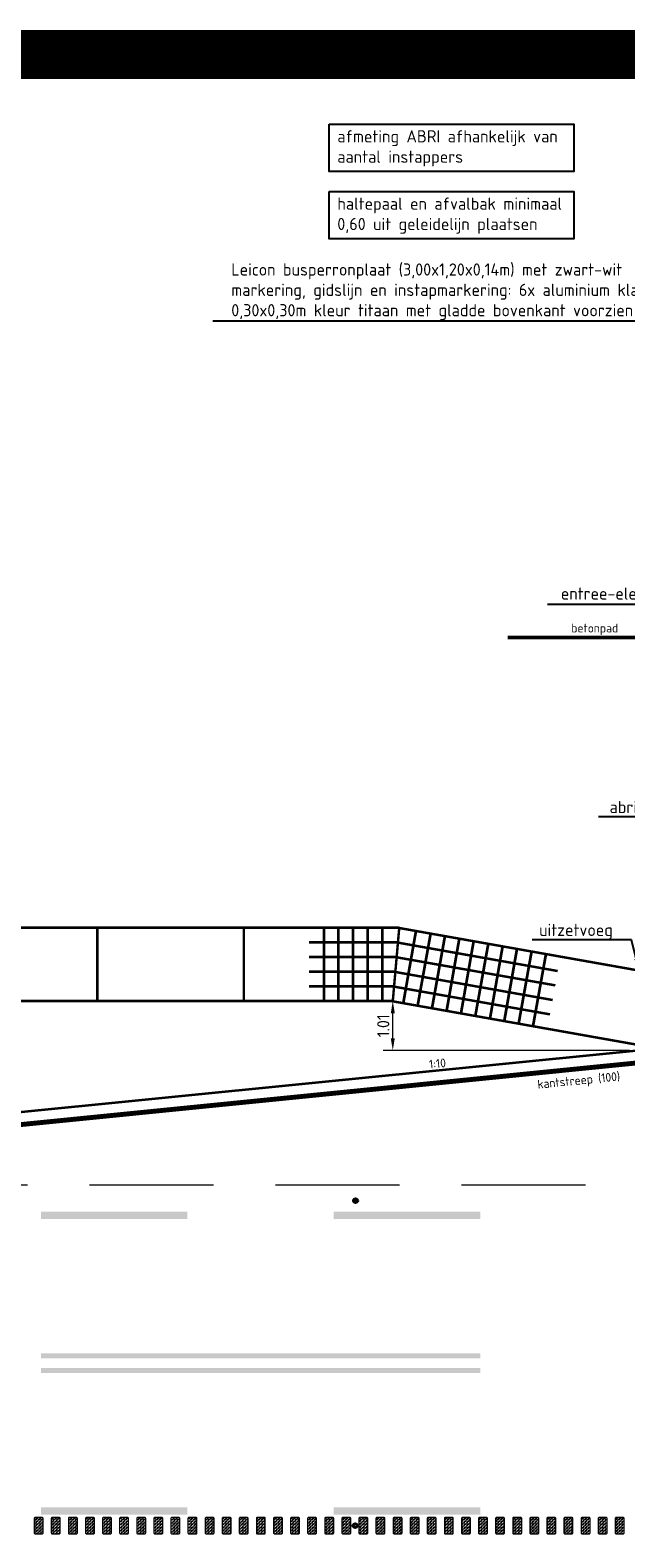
# Model space of a CAD drawing. Header units: metres. Extents: x -699 to 2316, y -1199 to 781.
# Tile 555 of 593: x 1146 to 1158, y -203 to -172. Entities that reach past the tile are written whole.
import ezdxf
from ezdxf import colors
from ezdxf.entities.mleader import LeaderData, LeaderLine
from ezdxf.enums import TextEntityAlignment as Align
from ezdxf.math import Vec2, Vec3

# ---------------------------------------------------------------- set-up
doc = ezdxf.new("R2010")
doc.units = ezdxf.units.M
doc.header["$PDMODE"] = 1
for name, pattern in [('HIDDENX2', [19.05, 12.7, -6.35]), ('VW-3-3_STREEP', [6, 3, -3]), ('VW-9-3_STREEP', [12, 9, -3])]:
    doc.linetypes.add(name, pattern=pattern)
for name, color, linetype, lineweight in [('N-WA-IE-MEUBILAIR_WEGMEUBILAIR-S', 7, 'Continuous', 25), ('N-WA-VW-MARKERING_DYNAMISCH-G', 7, 'Continuous', 35), ('N-WE-VH-KANTVERHARDING-G', 210, 'Continuous', 35), ('N-WE-VH-KANTVERHARDING-GD', 210, 'Continuous', 50), ('N-WE-VH-VERHARDING_BETON-G', 252, 'Continuous', 35), ('N-WE-VW-MARKERING_LANGS_STREEP_33-G', 7, 'VW-3-3_STREEP', 13), ('N-WE-VW-MARKERING_LANGS_STREEP_93-G', 7, 'VW-9-3_STREEP', 13), ('N-WE-VW-MARKERING_LANGS_STREEP_DOORGETROKKEN-G', 7, 'Continuous', 13), ('X-XX-AL-M', 7, 'Continuous', 18), ('X-XX-AL-T18', 10, 'Continuous', 18), ('X-XX-AL-T25', 7, 'Continuous', 25)]:
    doc.layers.add(name, color=color, linetype=linetype, lineweight=lineweight)
doc.layers.add('X-XX-AL-TEKENBLAD_VIEWPORT-G', color=7, linetype='Continuous', lineweight=18, plot=False)
doc.styles.add('NLCS-ISO', font='NLCS-ISO.ttf')
doc.styles.add('NLCS-ISO-M100-T25', font='NLCS-ISO.ttf', dxfattribs={"height": 0.25})
doc.dimstyles.new('NLCS-M100-T25-PIJL_A_L2_H1', dxfattribs={"dimscale": 0.1, "dimtxt": 2.5, "dimasz": 2.5, "dimexe": 2, "dimexo": 2, "dimgap": 0.7, "dimtad": 1, "dimzin": 0, "dimdsep": 46, "dimtxsty": 'NLCS-ISO-M100-T25', "dimcen": 0, "dimdle": 2, "dimclrd": 256, "dimclre": 256, "dimclrt": 256, "dimadec": 1, "dimazin": 0, "dimtfac": 1, "dimtdec": 3, "dimtofl": 0, "dimtmove": 0, "dimatfit": 3, "dimfxl": 2, "dimtfillclr": 256, "dimtolj": 1, "dimtzin": 0, "dimlwd": -1, "dimlwe": -1, "dimarcsym": 0})
pattern_1 = [(180, (362.03036, 86.408436), (-0.03175, -0.03175), [0.03175, -0.03175]), (270, (361.99861, 86.408436), (0.03175, -0.03175), [0.03175, -0.03175])]

# ---------------------------------------------------------------- blocks, each defined once
blk = doc.blocks.new('SIE-WEG_GLASBOLREFLECTOR-SO')
for p, q in [((-0.38, 0), (-0.2, 0)), ((-0.14, 0.14), (-0.26, 0.26)), ((0, 0.2), (0, 0.37)), ((0.14, 0.14), (0.27, 0.26)), ((0.2, 0), (0.37, 0)), ((-0.26, -0.27), (-0.14, -0.14)), ((0, -0.38), (0, -0.2)), ((0.27, -0.27), (0.14, -0.14))]:
    blk.add_line(p, q)
for radius in [0.375, 0.2]:
    blk.add_circle((0, 0), radius)
blk = doc.blocks.new('glasbol')
at = {"layer": 'N-WA-IE-MEUBILAIR_WEGMEUBILAIR-S'}
blk.add_blockref('SIE-WEG_GLASBOLREFLECTOR-SO', (0, 0), dxfattribs=at)
blk = doc.blocks.new('*D2368')
at = {"layer": 'Defpoints', "color": 0, "transparency": 16777216}
for p in [(1153.049, -192.344), (1153.049, -192.344), (1158.099, -193.353)]:
    blk.add_point(p, dxfattribs=at)
at = {"layer": 'X-XX-AL-M', "transparency": 16777216}
for p, q in [((1153.049, -193.103), (1153.049, -192.594)), ((1157.899, -193.353), (1152.849, -193.353))]:
    blk.add_line(p, q, dxfattribs=at)
for points in [[(1153.008, -192.594), (1153.091, -192.594), (1153.049, -192.344)], [(1153.008, -193.103), (1153.091, -193.103), (1153.049, -193.353)]]:
    blk.add_solid(points, dxfattribs=at)
at = {"layer": 'X-XX-AL-M', "transparency": 16777216, "insert": (1152.854, -192.849), "char_height": 0.25, "attachment_point": 5, "rotation": 90, "style": 'NLCS-ISO-M100-T25'}
blk.add_mtext('\\A1;1.01', dxfattribs=at)

msp = doc.modelspace()

# ---------------------------------------------------------------- hatches: boundary and pattern name
at = {"layer": 'N-WA-VW-MARKERING_DYNAMISCH-G', "lineweight": 9}
h = msp.add_hatch(dxfattribs=at)
h.set_pattern_fill('ZIGZAG', color=8, scale=0.01, angle=180, style=0)
h.set_pattern_definition(pattern_1)
edge = h.paths.add_edge_path()
edge.add_line((1145.7321, -202.903), (1145.8621, -202.903))
edge.add_arc((1145.8621, -202.923), 0.02, 0, 90, ccw=False)
edge.add_line((1145.8821, -202.923), (1145.8821, -203.233))
edge.add_arc((1145.8621, -203.233), 0.02, 270, 360, ccw=False)
edge.add_line((1145.8621, -203.253), (1145.7321, -203.253))
edge.add_arc((1145.7321, -203.233), 0.02, 180, 270, ccw=False)
edge.add_line((1145.7121, -203.233), (1145.7121, -202.923))
edge.add_arc((1145.7321, -202.923), 0.02, 90, 180, ccw=False)
h = msp.add_hatch(dxfattribs=at)
h.set_pattern_fill('ZIGZAG', color=8, scale=0.01, angle=180, style=0)
h.set_pattern_definition(pattern_1)
edge = h.paths.add_edge_path()
edge.add_line((1146.0821, -202.903), (1146.2121, -202.903))
edge.add_arc((1146.2121, -202.923), 0.02, 0, 90, ccw=False)
edge.add_line((1146.2321, -202.923), (1146.2321, -203.233))
edge.add_arc((1146.2121, -203.233), 0.02, 270, 360, ccw=False)
edge.add_line((1146.2121, -203.253), (1146.0821, -203.253))
edge.add_arc((1146.0821, -203.233), 0.02, 180, 270, ccw=False)
edge.add_line((1146.0621, -203.233), (1146.0621, -202.923))
edge.add_arc((1146.0821, -202.923), 0.02, 90, 180, ccw=False)
h = msp.add_hatch(dxfattribs=at)
h.set_pattern_fill('ZIGZAG', color=8, scale=0.01, angle=180, style=0)
h.set_pattern_definition(pattern_1)
edge = h.paths.add_edge_path()
edge.add_line((1146.4321, -202.903), (1146.5621, -202.903))
edge.add_arc((1146.5621, -202.923), 0.02, 0, 90, ccw=False)
edge.add_line((1146.5821, -202.923), (1146.5821, -203.233))
edge.add_arc((1146.5621, -203.233), 0.02, 270, 360, ccw=False)
edge.add_line((1146.5621, -203.253), (1146.4321, -203.253))
edge.add_arc((1146.4321, -203.233), 0.02, 180, 270, ccw=False)
edge.add_line((1146.4121, -203.233), (1146.4121, -202.923))
edge.add_arc((1146.4321, -202.923), 0.02, 90, 180, ccw=False)
h = msp.add_hatch(dxfattribs=at)
h.set_pattern_fill('ZIGZAG', color=8, scale=0.01, angle=180, style=0)
h.set_pattern_definition(pattern_1)
edge = h.paths.add_edge_path()
edge.add_line((1146.7821, -202.903), (1146.9121, -202.903))
edge.add_arc((1146.9121, -202.923), 0.02, 0, 90, ccw=False)
edge.add_line((1146.9321, -202.923), (1146.9321, -203.233))
edge.add_arc((1146.9121, -203.233), 0.02, 270, 360, ccw=False)
edge.add_line((1146.9121, -203.253), (1146.7821, -203.253))
edge.add_arc((1146.7821, -203.233), 0.02, 180, 270, ccw=False)
edge.add_line((1146.7621, -203.233), (1146.7621, -202.923))
edge.add_arc((1146.7821, -202.923), 0.02, 90, 180, ccw=False)
h = msp.add_hatch(dxfattribs=at)
h.set_pattern_fill('ZIGZAG', color=8, scale=0.01, angle=180, style=0)
h.set_pattern_definition(pattern_1)
edge = h.paths.add_edge_path()
edge.add_line((1147.1321, -202.903), (1147.2621, -202.903))
edge.add_arc((1147.2621, -202.923), 0.02, 0, 90, ccw=False)
edge.add_line((1147.2821, -202.923), (1147.2821, -203.233))
edge.add_arc((1147.2621, -203.233), 0.02, 270, 360, ccw=False)
edge.add_line((1147.2621, -203.253), (1147.1321, -203.253))
edge.add_arc((1147.1321, -203.233), 0.02, 180, 270, ccw=False)
edge.add_line((1147.1121, -203.233), (1147.1121, -202.923))
edge.add_arc((1147.1321, -202.923), 0.02, 90, 180, ccw=False)
h = msp.add_hatch(dxfattribs=at)
h.set_pattern_fill('ZIGZAG', color=8, scale=0.01, angle=180, style=0)
h.set_pattern_definition(pattern_1)
edge = h.paths.add_edge_path()
edge.add_line((1147.4821, -202.903), (1147.6121, -202.903))
edge.add_arc((1147.6121, -202.923), 0.02, 0, 90, ccw=False)
edge.add_line((1147.6321, -202.923), (1147.6321, -203.233))
edge.add_arc((1147.6121, -203.233), 0.02, 270, 360, ccw=False)
edge.add_line((1147.6121, -203.253), (1147.4821, -203.253))
edge.add_arc((1147.4821, -203.233), 0.02, 180, 270, ccw=False)
edge.add_line((1147.4621, -203.233), (1147.4621, -202.923))
edge.add_arc((1147.4821, -202.923), 0.02, 90, 180, ccw=False)
h = msp.add_hatch(dxfattribs=at)
h.set_pattern_fill('ZIGZAG', color=8, scale=0.01, angle=180, style=0)
h.set_pattern_definition(pattern_1)
edge = h.paths.add_edge_path()
edge.add_line((1147.8321, -202.903), (1147.9621, -202.903))
edge.add_arc((1147.9621, -202.923), 0.02, 0, 90, ccw=False)
edge.add_line((1147.9821, -202.923), (1147.9821, -203.233))
edge.add_arc((1147.9621, -203.233), 0.02, 270, 360, ccw=False)
edge.add_line((1147.9621, -203.253), (1147.8321, -203.253))
edge.add_arc((1147.8321, -203.233), 0.02, 180, 270, ccw=False)
edge.add_line((1147.8121, -203.233), (1147.8121, -202.923))
edge.add_arc((1147.8321, -202.923), 0.02, 90, 180, ccw=False)
h = msp.add_hatch(dxfattribs=at)
h.set_pattern_fill('ZIGZAG', color=8, scale=0.01, angle=180, style=0)
h.set_pattern_definition(pattern_1)
edge = h.paths.add_edge_path()
edge.add_line((1148.1821, -202.903), (1148.3121, -202.903))
edge.add_arc((1148.3121, -202.923), 0.02, 0, 90, ccw=False)
edge.add_line((1148.3321, -202.923), (1148.3321, -203.233))
edge.add_arc((1148.3121, -203.233), 0.02, 270, 360, ccw=False)
edge.add_line((1148.3121, -203.253), (1148.1821, -203.253))
edge.add_arc((1148.1821, -203.233), 0.02, 180, 270, ccw=False)
edge.add_line((1148.1621, -203.233), (1148.1621, -202.923))
edge.add_arc((1148.1821, -202.923), 0.02, 90, 180, ccw=False)
h = msp.add_hatch(dxfattribs=at)
h.set_pattern_fill('ZIGZAG', color=8, scale=0.01, angle=180, style=0)
h.set_pattern_definition(pattern_1)
edge = h.paths.add_edge_path()
edge.add_line((1148.5321, -202.903), (1148.6621, -202.903))
edge.add_arc((1148.6621, -202.923), 0.02, 0, 90, ccw=False)
edge.add_line((1148.6821, -202.923), (1148.6821, -203.233))
edge.add_arc((1148.6621, -203.233), 0.02, 270, 360, ccw=False)
edge.add_line((1148.6621, -203.253), (1148.5321, -203.253))
edge.add_arc((1148.5321, -203.233), 0.02, 180, 270, ccw=False)
edge.add_line((1148.5121, -203.233), (1148.5121, -202.923))
edge.add_arc((1148.5321, -202.923), 0.02, 90, 180, ccw=False)
h = msp.add_hatch(dxfattribs=at)
h.set_pattern_fill('ZIGZAG', color=8, scale=0.01, angle=180, style=0)
h.set_pattern_definition(pattern_1)
edge = h.paths.add_edge_path()
edge.add_line((1148.8821, -202.903), (1149.0121, -202.903))
edge.add_arc((1149.0121, -202.923), 0.02, 0, 90, ccw=False)
edge.add_line((1149.0321, -202.923), (1149.0321, -203.233))
edge.add_arc((1149.0121, -203.233), 0.02, 270, 360, ccw=False)
edge.add_line((1149.0121, -203.253), (1148.8821, -203.253))
edge.add_arc((1148.8821, -203.233), 0.02, 180, 270, ccw=False)
edge.add_line((1148.8621, -203.233), (1148.8621, -202.923))
edge.add_arc((1148.8821, -202.923), 0.02, 90, 180, ccw=False)
h = msp.add_hatch(dxfattribs=at)
h.set_pattern_fill('ZIGZAG', color=8, scale=0.01, angle=180, style=0)
h.set_pattern_definition(pattern_1)
edge = h.paths.add_edge_path()
edge.add_line((1149.2321, -202.903), (1149.3621, -202.903))
edge.add_arc((1149.3621, -202.923), 0.02, 0, 90, ccw=False)
edge.add_line((1149.3821, -202.923), (1149.3821, -203.233))
edge.add_arc((1149.3621, -203.233), 0.02, 270, 360, ccw=False)
edge.add_line((1149.3621, -203.253), (1149.2321, -203.253))
edge.add_arc((1149.2321, -203.233), 0.02, 180, 270, ccw=False)
edge.add_line((1149.2121, -203.233), (1149.2121, -202.923))
edge.add_arc((1149.2321, -202.923), 0.02, 90, 180, ccw=False)
h = msp.add_hatch(dxfattribs=at)
h.set_pattern_fill('ZIGZAG', color=8, scale=0.01, angle=180, style=0)
h.set_pattern_definition(pattern_1)
edge = h.paths.add_edge_path()
edge.add_line((1149.5821, -202.903), (1149.7121, -202.903))
edge.add_arc((1149.7121, -202.923), 0.02, 0, 90, ccw=False)
edge.add_line((1149.7321, -202.923), (1149.7321, -203.233))
edge.add_arc((1149.7121, -203.233), 0.02, 270, 360, ccw=False)
edge.add_line((1149.7121, -203.253), (1149.5821, -203.253))
edge.add_arc((1149.5821, -203.233), 0.02, 180, 270, ccw=False)
edge.add_line((1149.5621, -203.233), (1149.5621, -202.923))
edge.add_arc((1149.5821, -202.923), 0.02, 90, 180, ccw=False)
h = msp.add_hatch(dxfattribs=at)
h.set_pattern_fill('ZIGZAG', color=8, scale=0.01, angle=180, style=0)
h.set_pattern_definition(pattern_1)
edge = h.paths.add_edge_path()
edge.add_line((1149.9321, -202.903), (1150.0621, -202.903))
edge.add_arc((1150.0621, -202.923), 0.02, 0, 90, ccw=False)
edge.add_line((1150.0821, -202.923), (1150.0821, -203.233))
edge.add_arc((1150.0621, -203.233), 0.02, 270, 360, ccw=False)
edge.add_line((1150.0621, -203.253), (1149.9321, -203.253))
edge.add_arc((1149.9321, -203.233), 0.02, 180, 270, ccw=False)
edge.add_line((1149.9121, -203.233), (1149.9121, -202.923))
edge.add_arc((1149.9321, -202.923), 0.02, 90, 180, ccw=False)
h = msp.add_hatch(dxfattribs=at)
h.set_pattern_fill('ZIGZAG', color=8, scale=0.01, angle=180, style=0)
h.set_pattern_definition(pattern_1)
edge = h.paths.add_edge_path()
edge.add_line((1150.2821, -202.903), (1150.4121, -202.903))
edge.add_arc((1150.4121, -202.923), 0.02, 0, 90, ccw=False)
edge.add_line((1150.4321, -202.923), (1150.4321, -203.233))
edge.add_arc((1150.4121, -203.233), 0.02, 270, 360, ccw=False)
edge.add_line((1150.4121, -203.253), (1150.2821, -203.253))
edge.add_arc((1150.2821, -203.233), 0.02, 180, 270, ccw=False)
edge.add_line((1150.2621, -203.233), (1150.2621, -202.923))
edge.add_arc((1150.2821, -202.923), 0.02, 90, 180, ccw=False)
h = msp.add_hatch(dxfattribs=at)
h.set_pattern_fill('ZIGZAG', color=8, scale=0.01, angle=180, style=0)
h.set_pattern_definition(pattern_1)
edge = h.paths.add_edge_path()
edge.add_line((1150.6321, -202.903), (1150.7621, -202.903))
edge.add_arc((1150.7621, -202.923), 0.02, 0, 90, ccw=False)
edge.add_line((1150.7821, -202.923), (1150.7821, -203.233))
edge.add_arc((1150.7621, -203.233), 0.02, 270, 360, ccw=False)
edge.add_line((1150.7621, -203.253), (1150.6321, -203.253))
edge.add_arc((1150.6321, -203.233), 0.02, 180, 270, ccw=False)
edge.add_line((1150.6121, -203.233), (1150.6121, -202.923))
edge.add_arc((1150.6321, -202.923), 0.02, 90, 180, ccw=False)
h = msp.add_hatch(dxfattribs=at)
h.set_pattern_fill('ZIGZAG', color=8, scale=0.01, angle=180, style=0)
h.set_pattern_definition(pattern_1)
edge = h.paths.add_edge_path()
edge.add_line((1150.9821, -202.903), (1151.1121, -202.903))
edge.add_arc((1151.1121, -202.923), 0.02, 0, 90, ccw=False)
edge.add_line((1151.1321, -202.923), (1151.1321, -203.233))
edge.add_arc((1151.1121, -203.233), 0.02, 270, 360, ccw=False)
edge.add_line((1151.1121, -203.253), (1150.9821, -203.253))
edge.add_arc((1150.9821, -203.233), 0.02, 180, 270, ccw=False)
edge.add_line((1150.9621, -203.233), (1150.9621, -202.923))
edge.add_arc((1150.9821, -202.923), 0.02, 90, 180, ccw=False)
h = msp.add_hatch(dxfattribs=at)
h.set_pattern_fill('ZIGZAG', color=8, scale=0.01, angle=180, style=0)
h.set_pattern_definition(pattern_1)
edge = h.paths.add_edge_path()
edge.add_line((1151.3321, -202.903), (1151.4621, -202.903))
edge.add_arc((1151.4621, -202.923), 0.02, 0, 90, ccw=False)
edge.add_line((1151.4821, -202.923), (1151.4821, -203.233))
edge.add_arc((1151.4621, -203.233), 0.02, 270, 360, ccw=False)
edge.add_line((1151.4621, -203.253), (1151.3321, -203.253))
edge.add_arc((1151.3321, -203.233), 0.02, 180, 270, ccw=False)
edge.add_line((1151.3121, -203.233), (1151.3121, -202.923))
edge.add_arc((1151.3321, -202.923), 0.02, 90, 180, ccw=False)
h = msp.add_hatch(dxfattribs=at)
h.set_pattern_fill('ZIGZAG', color=8, scale=0.01, angle=180, style=0)
h.set_pattern_definition(pattern_1)
edge = h.paths.add_edge_path()
edge.add_line((1151.6821, -202.903), (1151.8121, -202.903))
edge.add_arc((1151.8121, -202.923), 0.02, 0, 90, ccw=False)
edge.add_line((1151.8321, -202.923), (1151.8321, -203.233))
edge.add_arc((1151.8121, -203.233), 0.02, 270, 360, ccw=False)
edge.add_line((1151.8121, -203.253), (1151.6821, -203.253))
edge.add_arc((1151.6821, -203.233), 0.02, 180, 270, ccw=False)
edge.add_line((1151.6621, -203.233), (1151.6621, -202.923))
edge.add_arc((1151.6821, -202.923), 0.02, 90, 180, ccw=False)
h = msp.add_hatch(dxfattribs=at)
h.set_pattern_fill('ZIGZAG', color=8, scale=0.01, angle=180, style=0)
h.set_pattern_definition(pattern_1)
edge = h.paths.add_edge_path()
edge.add_line((1152.0321, -202.903), (1152.1621, -202.903))
edge.add_arc((1152.1621, -202.923), 0.02, 0, 90, ccw=False)
edge.add_line((1152.1821, -202.923), (1152.1821, -203.233))
edge.add_arc((1152.1621, -203.233), 0.02, 270, 360, ccw=False)
edge.add_line((1152.1621, -203.253), (1152.0321, -203.253))
edge.add_arc((1152.0321, -203.233), 0.02, 180, 270, ccw=False)
edge.add_line((1152.0121, -203.233), (1152.0121, -202.923))
edge.add_arc((1152.0321, -202.923), 0.02, 90, 180, ccw=False)
h = msp.add_hatch(dxfattribs=at)
h.set_pattern_fill('ZIGZAG', color=8, scale=0.01, angle=180, style=0)
h.set_pattern_definition(pattern_1)
edge = h.paths.add_edge_path()
edge.add_line((1152.3821, -202.903), (1152.5121, -202.903))
edge.add_arc((1152.5121, -202.923), 0.02, 0, 90, ccw=False)
edge.add_line((1152.5321, -202.923), (1152.5321, -203.233))
edge.add_arc((1152.5121, -203.233), 0.02, 270, 360, ccw=False)
edge.add_line((1152.5121, -203.253), (1152.3821, -203.253))
edge.add_arc((1152.3821, -203.233), 0.02, 180, 270, ccw=False)
edge.add_line((1152.3621, -203.233), (1152.3621, -202.923))
edge.add_arc((1152.3821, -202.923), 0.02, 90, 180, ccw=False)
h = msp.add_hatch(dxfattribs=at)
h.set_pattern_fill('ZIGZAG', color=8, scale=0.01, angle=180, style=0)
h.set_pattern_definition(pattern_1)
edge = h.paths.add_edge_path()
edge.add_line((1152.7321, -202.903), (1152.8621, -202.903))
edge.add_arc((1152.8621, -202.923), 0.02, 0, 90, ccw=False)
edge.add_line((1152.8821, -202.923), (1152.8821, -203.233))
edge.add_arc((1152.8621, -203.233), 0.02, 270, 360, ccw=False)
edge.add_line((1152.8621, -203.253), (1152.7321, -203.253))
edge.add_arc((1152.7321, -203.233), 0.02, 180, 270, ccw=False)
edge.add_line((1152.7121, -203.233), (1152.7121, -202.923))
edge.add_arc((1152.7321, -202.923), 0.02, 90, 180, ccw=False)
h = msp.add_hatch(dxfattribs=at)
h.set_pattern_fill('ZIGZAG', color=8, scale=0.01, angle=180, style=0)
h.set_pattern_definition(pattern_1)
edge = h.paths.add_edge_path()
edge.add_line((1153.0821, -202.903), (1153.2121, -202.903))
edge.add_arc((1153.2121, -202.923), 0.02, 0, 90, ccw=False)
edge.add_line((1153.2321, -202.923), (1153.2321, -203.233))
edge.add_arc((1153.2121, -203.233), 0.02, 270, 360, ccw=False)
edge.add_line((1153.2121, -203.253), (1153.0821, -203.253))
edge.add_arc((1153.0821, -203.233), 0.02, 180, 270, ccw=False)
edge.add_line((1153.0621, -203.233), (1153.0621, -202.923))
edge.add_arc((1153.0821, -202.923), 0.02, 90, 180, ccw=False)
h = msp.add_hatch(dxfattribs=at)
h.set_pattern_fill('ZIGZAG', color=8, scale=0.01, angle=180, style=0)
h.set_pattern_definition(pattern_1)
edge = h.paths.add_edge_path()
edge.add_line((1153.4321, -202.903), (1153.5621, -202.903))
edge.add_arc((1153.5621, -202.923), 0.02, 0, 90, ccw=False)
edge.add_line((1153.5821, -202.923), (1153.5821, -203.233))
edge.add_arc((1153.5621, -203.233), 0.02, 270, 360, ccw=False)
edge.add_line((1153.5621, -203.253), (1153.4321, -203.253))
edge.add_arc((1153.4321, -203.233), 0.02, 180, 270, ccw=False)
edge.add_line((1153.4121, -203.233), (1153.4121, -202.923))
edge.add_arc((1153.4321, -202.923), 0.02, 90, 180, ccw=False)
h = msp.add_hatch(dxfattribs=at)
h.set_pattern_fill('ZIGZAG', color=8, scale=0.01, angle=180, style=0)
h.set_pattern_definition(pattern_1)
edge = h.paths.add_edge_path()
edge.add_line((1153.7821, -202.903), (1153.9121, -202.903))
edge.add_arc((1153.9121, -202.923), 0.02, 0, 90, ccw=False)
edge.add_line((1153.9321, -202.923), (1153.9321, -203.233))
edge.add_arc((1153.9121, -203.233), 0.02, 270, 360, ccw=False)
edge.add_line((1153.9121, -203.253), (1153.7821, -203.253))
edge.add_arc((1153.7821, -203.233), 0.02, 180, 270, ccw=False)
edge.add_line((1153.7621, -203.233), (1153.7621, -202.923))
edge.add_arc((1153.7821, -202.923), 0.02, 90, 180, ccw=False)
h = msp.add_hatch(dxfattribs=at)
h.set_pattern_fill('ZIGZAG', color=8, scale=0.01, angle=180, style=0)
h.set_pattern_definition(pattern_1)
edge = h.paths.add_edge_path()
edge.add_line((1154.1321, -202.903), (1154.2621, -202.903))
edge.add_arc((1154.2621, -202.923), 0.02, 0, 90, ccw=False)
edge.add_line((1154.2821, -202.923), (1154.2821, -203.233))
edge.add_arc((1154.2621, -203.233), 0.02, 270, 360, ccw=False)
edge.add_line((1154.2621, -203.253), (1154.1321, -203.253))
edge.add_arc((1154.1321, -203.233), 0.02, 180, 270, ccw=False)
edge.add_line((1154.1121, -203.233), (1154.1121, -202.923))
edge.add_arc((1154.1321, -202.923), 0.02, 90, 180, ccw=False)
h = msp.add_hatch(dxfattribs=at)
h.set_pattern_fill('ZIGZAG', color=8, scale=0.01, angle=180, style=0)
h.set_pattern_definition(pattern_1)
edge = h.paths.add_edge_path()
edge.add_line((1154.4821, -202.903), (1154.6121, -202.903))
edge.add_arc((1154.6121, -202.923), 0.02, 0, 90, ccw=False)
edge.add_line((1154.6321, -202.923), (1154.6321, -203.233))
edge.add_arc((1154.6121, -203.233), 0.02, 270, 360, ccw=False)
edge.add_line((1154.6121, -203.253), (1154.4821, -203.253))
edge.add_arc((1154.4821, -203.233), 0.02, 180, 270, ccw=False)
edge.add_line((1154.4621, -203.233), (1154.4621, -202.923))
edge.add_arc((1154.4821, -202.923), 0.02, 90, 180, ccw=False)
h = msp.add_hatch(dxfattribs=at)
h.set_pattern_fill('ZIGZAG', color=8, scale=0.01, angle=180, style=0)
h.set_pattern_definition(pattern_1)
edge = h.paths.add_edge_path()
edge.add_line((1154.8321, -202.903), (1154.9621, -202.903))
edge.add_arc((1154.9621, -202.923), 0.02, 0, 90, ccw=False)
edge.add_line((1154.9821, -202.923), (1154.9821, -203.233))
edge.add_arc((1154.9621, -203.233), 0.02, 270, 360, ccw=False)
edge.add_line((1154.9621, -203.253), (1154.8321, -203.253))
edge.add_arc((1154.8321, -203.233), 0.02, 180, 270, ccw=False)
edge.add_line((1154.8121, -203.233), (1154.8121, -202.923))
edge.add_arc((1154.8321, -202.923), 0.02, 90, 180, ccw=False)
h = msp.add_hatch(dxfattribs=at)
h.set_pattern_fill('ZIGZAG', color=8, scale=0.01, angle=180, style=0)
h.set_pattern_definition(pattern_1)
edge = h.paths.add_edge_path()
edge.add_line((1155.1821, -202.903), (1155.3121, -202.903))
edge.add_arc((1155.3121, -202.923), 0.02, 0, 90, ccw=False)
edge.add_line((1155.3321, -202.923), (1155.3321, -203.233))
edge.add_arc((1155.3121, -203.233), 0.02, 270, 360, ccw=False)
edge.add_line((1155.3121, -203.253), (1155.1821, -203.253))
edge.add_arc((1155.1821, -203.233), 0.02, 180, 270, ccw=False)
edge.add_line((1155.1621, -203.233), (1155.1621, -202.923))
edge.add_arc((1155.1821, -202.923), 0.02, 90, 180, ccw=False)
h = msp.add_hatch(dxfattribs=at)
h.set_pattern_fill('ZIGZAG', color=8, scale=0.01, angle=180, style=0)
h.set_pattern_definition(pattern_1)
edge = h.paths.add_edge_path()
edge.add_line((1155.5321, -202.903), (1155.6621, -202.903))
edge.add_arc((1155.6621, -202.923), 0.02, 0, 90, ccw=False)
edge.add_line((1155.6821, -202.923), (1155.6821, -203.233))
edge.add_arc((1155.6621, -203.233), 0.02, 270, 360, ccw=False)
edge.add_line((1155.6621, -203.253), (1155.5321, -203.253))
edge.add_arc((1155.5321, -203.233), 0.02, 180, 270, ccw=False)
edge.add_line((1155.5121, -203.233), (1155.5121, -202.923))
edge.add_arc((1155.5321, -202.923), 0.02, 90, 180, ccw=False)
h = msp.add_hatch(dxfattribs=at)
h.set_pattern_fill('ZIGZAG', color=8, scale=0.01, angle=180, style=0)
h.set_pattern_definition(pattern_1)
edge = h.paths.add_edge_path()
edge.add_line((1155.8821, -202.903), (1156.0121, -202.903))
edge.add_arc((1156.0121, -202.923), 0.02, 0, 90, ccw=False)
edge.add_line((1156.0321, -202.923), (1156.0321, -203.233))
edge.add_arc((1156.0121, -203.233), 0.02, 270, 360, ccw=False)
edge.add_line((1156.0121, -203.253), (1155.8821, -203.253))
edge.add_arc((1155.8821, -203.233), 0.02, 180, 270, ccw=False)
edge.add_line((1155.8621, -203.233), (1155.8621, -202.923))
edge.add_arc((1155.8821, -202.923), 0.02, 90, 180, ccw=False)
h = msp.add_hatch(dxfattribs=at)
h.set_pattern_fill('ZIGZAG', color=8, scale=0.01, angle=180, style=0)
h.set_pattern_definition(pattern_1)
edge = h.paths.add_edge_path()
edge.add_line((1156.2321, -202.903), (1156.3621, -202.903))
edge.add_arc((1156.3621, -202.923), 0.02, 0, 90, ccw=False)
edge.add_line((1156.3821, -202.923), (1156.3821, -203.233))
edge.add_arc((1156.3621, -203.233), 0.02, 270, 360, ccw=False)
edge.add_line((1156.3621, -203.253), (1156.2321, -203.253))
edge.add_arc((1156.2321, -203.233), 0.02, 180, 270, ccw=False)
edge.add_line((1156.2121, -203.233), (1156.2121, -202.923))
edge.add_arc((1156.2321, -202.923), 0.02, 90, 180, ccw=False)
h = msp.add_hatch(dxfattribs=at)
h.set_pattern_fill('ZIGZAG', color=8, scale=0.01, angle=180, style=0)
h.set_pattern_definition(pattern_1)
edge = h.paths.add_edge_path()
edge.add_line((1156.5821, -202.903), (1156.7121, -202.903))
edge.add_arc((1156.7121, -202.923), 0.02, 0, 90, ccw=False)
edge.add_line((1156.7321, -202.923), (1156.7321, -203.233))
edge.add_arc((1156.7121, -203.233), 0.02, 270, 360, ccw=False)
edge.add_line((1156.7121, -203.253), (1156.5821, -203.253))
edge.add_arc((1156.5821, -203.233), 0.02, 180, 270, ccw=False)
edge.add_line((1156.5621, -203.233), (1156.5621, -202.923))
edge.add_arc((1156.5821, -202.923), 0.02, 90, 180, ccw=False)
h = msp.add_hatch(dxfattribs=at)
h.set_pattern_fill('ZIGZAG', color=8, scale=0.01, angle=180, style=0)
h.set_pattern_definition(pattern_1)
edge = h.paths.add_edge_path()
edge.add_line((1156.9321, -202.903), (1157.0621, -202.903))
edge.add_arc((1157.0621, -202.923), 0.02, 0, 90, ccw=False)
edge.add_line((1157.0821, -202.923), (1157.0821, -203.233))
edge.add_arc((1157.0621, -203.233), 0.02, 270, 360, ccw=False)
edge.add_line((1157.0621, -203.253), (1156.9321, -203.253))
edge.add_arc((1156.9321, -203.233), 0.02, 180, 270, ccw=False)
edge.add_line((1156.9121, -203.233), (1156.9121, -202.923))
edge.add_arc((1156.9321, -202.923), 0.02, 90, 180, ccw=False)
h = msp.add_hatch(dxfattribs=at)
h.set_pattern_fill('ZIGZAG', color=8, scale=0.01, angle=180, style=0)
h.set_pattern_definition(pattern_1)
edge = h.paths.add_edge_path()
edge.add_line((1157.2821, -202.903), (1157.4121, -202.903))
edge.add_arc((1157.4121, -202.923), 0.02, 0, 90, ccw=False)
edge.add_line((1157.4321, -202.923), (1157.4321, -203.233))
edge.add_arc((1157.4121, -203.233), 0.02, 270, 360, ccw=False)
edge.add_line((1157.4121, -203.253), (1157.2821, -203.253))
edge.add_arc((1157.2821, -203.233), 0.02, 180, 270, ccw=False)
edge.add_line((1157.2621, -203.233), (1157.2621, -202.923))
edge.add_arc((1157.2821, -202.923), 0.02, 90, 180, ccw=False)
h = msp.add_hatch(dxfattribs=at)
h.set_pattern_fill('ZIGZAG', color=8, scale=0.01, angle=180, style=0)
h.set_pattern_definition(pattern_1)
edge = h.paths.add_edge_path()
edge.add_line((1157.6321, -202.903), (1157.7621, -202.903))
edge.add_arc((1157.7621, -202.923), 0.02, 0, 90, ccw=False)
edge.add_line((1157.7821, -202.923), (1157.7821, -203.233))
edge.add_arc((1157.7621, -203.233), 0.02, 270, 360, ccw=False)
edge.add_line((1157.7621, -203.253), (1157.6321, -203.253))
edge.add_arc((1157.6321, -203.233), 0.02, 180, 270, ccw=False)
edge.add_line((1157.6121, -203.233), (1157.6121, -202.923))
edge.add_arc((1157.6321, -202.923), 0.02, 90, 180, ccw=False)

# ---------------------------------------------------------------- linework, layer by layer
at = {"layer": 'N-WA-VW-MARKERING_DYNAMISCH-G', "color": 8, "lineweight": 9}
for points in [[(1145.7321, -202.903), (1145.8621, -202.903, -0.4142136), (1145.8821, -202.923), (1145.8821, -203.233, -0.4142136), (1145.8621, -203.253), (1145.7321, -203.253, -0.4142136), (1145.7121, -203.233), (1145.7121, -202.923, -0.4142136)], [(1146.0821, -202.903), (1146.2121, -202.903, -0.4142136), (1146.2321, -202.923), (1146.2321, -203.233, -0.4142136), (1146.2121, -203.253), (1146.0821, -203.253, -0.4142136), (1146.0621, -203.233), (1146.0621, -202.923, -0.4142136)], [(1146.4321, -202.903), (1146.5621, -202.903, -0.4142136), (1146.5821, -202.923), (1146.5821, -203.233, -0.4142136), (1146.5621, -203.253), (1146.4321, -203.253, -0.4142136), (1146.4121, -203.233), (1146.4121, -202.923, -0.4142136)], [(1146.7821, -202.903), (1146.9121, -202.903, -0.4142136), (1146.9321, -202.923), (1146.9321, -203.233, -0.4142136), (1146.9121, -203.253), (1146.7821, -203.253, -0.4142136), (1146.7621, -203.233), (1146.7621, -202.923, -0.4142136)], [(1147.1321, -202.903), (1147.2621, -202.903, -0.4142136), (1147.2821, -202.923), (1147.2821, -203.233, -0.4142136), (1147.2621, -203.253), (1147.1321, -203.253, -0.4142136), (1147.1121, -203.233), (1147.1121, -202.923, -0.4142136)], [(1147.4821, -202.903), (1147.6121, -202.903, -0.4142136), (1147.6321, -202.923), (1147.6321, -203.233, -0.4142136), (1147.6121, -203.253), (1147.4821, -203.253, -0.4142136), (1147.4621, -203.233), (1147.4621, -202.923, -0.4142136)], [(1147.8321, -202.903), (1147.9621, -202.903, -0.4142136), (1147.9821, -202.923), (1147.9821, -203.233, -0.4142136), (1147.9621, -203.253), (1147.8321, -203.253, -0.4142136), (1147.8121, -203.233), (1147.8121, -202.923, -0.4142136)], [(1148.1821, -202.903), (1148.3121, -202.903, -0.4142136), (1148.3321, -202.923), (1148.3321, -203.233, -0.4142136), (1148.3121, -203.253), (1148.1821, -203.253, -0.4142136), (1148.1621, -203.233), (1148.1621, -202.923, -0.4142136)], [(1148.5321, -202.903), (1148.6621, -202.903, -0.4142136), (1148.6821, -202.923), (1148.6821, -203.233, -0.4142136), (1148.6621, -203.253), (1148.5321, -203.253, -0.4142136), (1148.5121, -203.233), (1148.5121, -202.923, -0.4142136)], [(1148.8821, -202.903), (1149.0121, -202.903, -0.4142136), (1149.0321, -202.923), (1149.0321, -203.233, -0.4142136), (1149.0121, -203.253), (1148.8821, -203.253, -0.4142136), (1148.8621, -203.233), (1148.8621, -202.923, -0.4142136)], [(1149.2321, -202.903), (1149.3621, -202.903, -0.4142136), (1149.3821, -202.923), (1149.3821, -203.233, -0.4142136), (1149.3621, -203.253), (1149.2321, -203.253, -0.4142136), (1149.2121, -203.233), (1149.2121, -202.923, -0.4142136)], [(1149.5821, -202.903), (1149.7121, -202.903, -0.4142136), (1149.7321, -202.923), (1149.7321, -203.233, -0.4142136), (1149.7121, -203.253), (1149.5821, -203.253, -0.4142136), (1149.5621, -203.233), (1149.5621, -202.923, -0.4142136)], [(1149.9321, -202.903), (1150.0621, -202.903, -0.4142136), (1150.0821, -202.923), (1150.0821, -203.233, -0.4142136), (1150.0621, -203.253), (1149.9321, -203.253, -0.4142136), (1149.9121, -203.233), (1149.9121, -202.923, -0.4142136)], [(1150.2821, -202.903), (1150.4121, -202.903, -0.4142136), (1150.4321, -202.923), (1150.4321, -203.233, -0.4142136), (1150.4121, -203.253), (1150.2821, -203.253, -0.4142136), (1150.2621, -203.233), (1150.2621, -202.923, -0.4142136)], [(1150.6321, -202.903), (1150.7621, -202.903, -0.4142136), (1150.7821, -202.923), (1150.7821, -203.233, -0.4142136), (1150.7621, -203.253), (1150.6321, -203.253, -0.4142136), (1150.6121, -203.233), (1150.6121, -202.923, -0.4142136)], [(1150.9821, -202.903), (1151.1121, -202.903, -0.4142136), (1151.1321, -202.923), (1151.1321, -203.233, -0.4142136), (1151.1121, -203.253), (1150.9821, -203.253, -0.4142136), (1150.9621, -203.233), (1150.9621, -202.923, -0.4142136)], [(1151.3321, -202.903), (1151.4621, -202.903, -0.4142136), (1151.4821, -202.923), (1151.4821, -203.233, -0.4142136), (1151.4621, -203.253), (1151.3321, -203.253, -0.4142136), (1151.3121, -203.233), (1151.3121, -202.923, -0.4142136)], [(1151.6821, -202.903), (1151.8121, -202.903, -0.4142136), (1151.8321, -202.923), (1151.8321, -203.233, -0.4142136), (1151.8121, -203.253), (1151.6821, -203.253, -0.4142136), (1151.6621, -203.233), (1151.6621, -202.923, -0.4142136)], [(1152.0321, -202.903), (1152.1621, -202.903, -0.4142136), (1152.1821, -202.923), (1152.1821, -203.233, -0.4142136), (1152.1621, -203.253), (1152.0321, -203.253, -0.4142136), (1152.0121, -203.233), (1152.0121, -202.923, -0.4142136)], [(1152.3821, -202.903), (1152.5121, -202.903, -0.4142136), (1152.5321, -202.923), (1152.5321, -203.233, -0.4142136), (1152.5121, -203.253), (1152.3821, -203.253, -0.4142136), (1152.3621, -203.233), (1152.3621, -202.923, -0.4142136)], [(1152.7321, -202.903), (1152.8621, -202.903, -0.4142136), (1152.8821, -202.923), (1152.8821, -203.233, -0.4142136), (1152.8621, -203.253), (1152.7321, -203.253, -0.4142136), (1152.7121, -203.233), (1152.7121, -202.923, -0.4142136)], [(1153.0821, -202.903), (1153.2121, -202.903, -0.4142136), (1153.2321, -202.923), (1153.2321, -203.233, -0.4142136), (1153.2121, -203.253), (1153.0821, -203.253, -0.4142136), (1153.0621, -203.233), (1153.0621, -202.923, -0.4142136)], [(1153.4321, -202.903), (1153.5621, -202.903, -0.4142136), (1153.5821, -202.923), (1153.5821, -203.233, -0.4142136), (1153.5621, -203.253), (1153.4321, -203.253, -0.4142136), (1153.4121, -203.233), (1153.4121, -202.923, -0.4142136)], [(1153.7821, -202.903), (1153.9121, -202.903, -0.4142136), (1153.9321, -202.923), (1153.9321, -203.233, -0.4142136), (1153.9121, -203.253), (1153.7821, -203.253, -0.4142136), (1153.7621, -203.233), (1153.7621, -202.923, -0.4142136)], [(1154.1321, -202.903), (1154.2621, -202.903, -0.4142136), (1154.2821, -202.923), (1154.2821, -203.233, -0.4142136), (1154.2621, -203.253), (1154.1321, -203.253, -0.4142136), (1154.1121, -203.233), (1154.1121, -202.923, -0.4142136)], [(1154.4821, -202.903), (1154.6121, -202.903, -0.4142136), (1154.6321, -202.923), (1154.6321, -203.233, -0.4142136), (1154.6121, -203.253), (1154.4821, -203.253, -0.4142136), (1154.4621, -203.233), (1154.4621, -202.923, -0.4142136)], [(1154.8321, -202.903), (1154.9621, -202.903, -0.4142136), (1154.9821, -202.923), (1154.9821, -203.233, -0.4142136), (1154.9621, -203.253), (1154.8321, -203.253, -0.4142136), (1154.8121, -203.233), (1154.8121, -202.923, -0.4142136)], [(1155.1821, -202.903), (1155.3121, -202.903, -0.4142136), (1155.3321, -202.923), (1155.3321, -203.233, -0.4142136), (1155.3121, -203.253), (1155.1821, -203.253, -0.4142136), (1155.1621, -203.233), (1155.1621, -202.923, -0.4142136)], [(1155.5321, -202.903), (1155.6621, -202.903, -0.4142136), (1155.6821, -202.923), (1155.6821, -203.233, -0.4142136), (1155.6621, -203.253), (1155.5321, -203.253, -0.4142136), (1155.5121, -203.233), (1155.5121, -202.923, -0.4142136)], [(1155.8821, -202.903), (1156.0121, -202.903, -0.4142136), (1156.0321, -202.923), (1156.0321, -203.233, -0.4142136), (1156.0121, -203.253), (1155.8821, -203.253, -0.4142136), (1155.8621, -203.233), (1155.8621, -202.923, -0.4142136)], [(1156.2321, -202.903), (1156.3621, -202.903, -0.4142136), (1156.3821, -202.923), (1156.3821, -203.233, -0.4142136), (1156.3621, -203.253), (1156.2321, -203.253, -0.4142136), (1156.2121, -203.233), (1156.2121, -202.923, -0.4142136)], [(1156.5821, -202.903), (1156.7121, -202.903, -0.4142136), (1156.7321, -202.923), (1156.7321, -203.233, -0.4142136), (1156.7121, -203.253), (1156.5821, -203.253, -0.4142136), (1156.5621, -203.233), (1156.5621, -202.923, -0.4142136)], [(1156.9321, -202.903), (1157.0621, -202.903, -0.4142136), (1157.0821, -202.923), (1157.0821, -203.233, -0.4142136), (1157.0621, -203.253), (1156.9321, -203.253, -0.4142136), (1156.9121, -203.233), (1156.9121, -202.923, -0.4142136)], [(1157.2821, -202.903), (1157.4121, -202.903, -0.4142136), (1157.4321, -202.923), (1157.4321, -203.233, -0.4142136), (1157.4121, -203.253), (1157.2821, -203.253, -0.4142136), (1157.2621, -203.233), (1157.2621, -202.923, -0.4142136)], [(1157.6321, -202.903), (1157.7621, -202.903, -0.4142136), (1157.7821, -202.923), (1157.7821, -203.233, -0.4142136), (1157.7621, -203.253), (1157.6321, -203.253, -0.4142136), (1157.6121, -203.233), (1157.6121, -202.923, -0.4142136)]]:
    msp.add_lwpolyline(points, format="xyb", close=True, dxfattribs=at)
at = {"layer": 'N-WE-VH-KANTVERHARDING-G'}
msp.add_line((1158.0991, -193.353), (1130.5991, -196.103), dxfattribs=at)
at = {"layer": 'N-WE-VH-KANTVERHARDING-G', "color": 8, "linetype": 'HIDDENX2', "lineweight": 5, "ltscale": 0.2}
msp.add_line((1131.5991, -196.103), (1205.0991, -196.103), dxfattribs=at)
at = {"layer": 'N-WE-VH-KANTVERHARDING-GD'}
msp.add_line((1178.5142, -184.9016), (1155.4048, -184.9016), dxfattribs=at)
at = {"layer": 'N-WE-VH-VERHARDING_BETON-G'}
for p, q in [((1153.1816, -190.8441), (1135.8294, -190.8441)), ((1151.6338, -190.8441), (1151.6338, -192.3441)), ((1151.9338, -190.8441), (1151.9338, -192.3441)), ((1152.2338, -190.8441), (1152.2338, -192.3441)), ((1152.5338, -190.8441), (1152.5338, -192.3441)), ((1152.8338, -190.8441), (1152.8338, -192.3441)), ((1153.1816, -190.8441), (1158.0991, -191.718)), ((1153.524, -190.9049), (1153.2615, -192.3818)), ((1153.8194, -190.9574), (1153.5569, -192.4343)), ((1153.1524, -191.1441), (1151.3338, -191.1441)), ((1153.1579, -191.1446), (1156.4252, -191.7252)), ((1154.1147, -191.0099), (1153.8523, -192.4868)), ((1154.4101, -191.0624), (1154.1476, -192.5393)), ((1154.7055, -191.1149), (1154.443, -192.5918)), ((1155.0009, -191.1674), (1154.7384, -192.6443)), ((1155.2962, -191.2199), (1155.0338, -192.6967)), ((1155.5916, -191.2724), (1155.3291, -192.7492)), ((1153.1266, -191.4441), (1151.3338, -191.4441)), ((1153.1307, -191.4444), (1156.3727, -192.0206)), ((1155.887, -191.3249), (1155.6245, -192.8017)), ((1156.1823, -191.3774), (1155.9199, -192.8542)), ((1153.1009, -191.7441), (1151.3338, -191.7441)), ((1153.1036, -191.7443), (1156.3202, -192.316)), ((1153.0751, -192.0441), (1151.3338, -192.0441)), ((1153.0765, -192.0442), (1156.2677, -192.6114)), ((1153.0493, -192.3441), (1135.8294, -192.3441)), ((1153.0493, -192.3441), (1158.0453, -193.232))]:
    msp.add_line(p, q, dxfattribs=at)
at = {"layer": 'N-WE-VH-VERHARDING_BETON-G', "const_width": 0.05, "flags": 128}
for points in [[(1146.9993, -190.8441), (1146.9993, -192.3441)], [(1149.9993, -190.8441), (1149.9993, -192.3441)], [(1153.1816, -190.8441), (1153.0493, -192.3441)], [(1155.5916, -191.2724), (1155.3291, -192.7492)]]:
    msp.add_lwpolyline(points, dxfattribs=at)
at = {"layer": 'N-WE-VW-MARKERING_LANGS_STREEP_33-G', "color": 253, "linetype": 'Continuous'}
for points in [[(1145.842, -196.653), (1148.842, -196.653), (1145.842, -196.803), (1148.842, -196.803)], [(1151.842, -196.653), (1154.842, -196.653), (1151.842, -196.803), (1154.842, -196.803)], [(1145.842, -202.853), (1148.842, -202.853), (1145.842, -202.703), (1148.842, -202.703)], [(1151.842, -202.853), (1154.842, -202.853), (1151.842, -202.703), (1154.842, -202.703)]]:
    msp.add_solid(points, dxfattribs=at)
at = {"layer": 'N-WE-VW-MARKERING_LANGS_STREEP_93-G', "color": 253, "linetype": 'Continuous'}
for points in [[(1145.842, -199.553), (1154.842, -199.553), (1145.842, -199.653), (1154.842, -199.653)], [(1145.842, -199.953), (1154.842, -199.953), (1145.842, -199.853), (1154.842, -199.853)]]:
    msp.add_solid(points, dxfattribs=at)
at = {"layer": 'N-WE-VW-MARKERING_LANGS_STREEP_DOORGETROKKEN-G', "color": 253, "const_width": 0.1}
msp.add_lwpolyline([(1161.1116, -193.603), (1158.1116, -193.603), (1134.1066, -196.0035)], dxfattribs=at)
at = {"layer": 'X-XX-AL-T25'}
for points in [[(1151.749, -174.4005), (1156.7595, -174.4005), (1156.7595, -175.3699), (1151.749, -175.3699)], [(1151.749, -175.7776), (1156.7595, -175.7776), (1156.7595, -176.7471), (1151.749, -176.7471)]]:
    msp.add_lwpolyline(points, close=True, dxfattribs=at)
at = {"layer": 'X-XX-AL-TEKENBLAD_VIEWPORT-G', "color": 3, "const_width": 1}
msp.add_lwpolyline([(1113.6885, -298.1762), (1219.9582, -298.1762), (1219.9582, -172.9742), (1113.6885, -172.9742)], close=True, dxfattribs=at)

# ---------------------------------------------------------------- block references
at = {"layer": 'N-WA-IE-MEUBILAIR_WEGMEUBILAIR-S', "xscale": 0.1333332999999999, "yscale": 0.1333332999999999, "zscale": 0.1333332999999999, "rotation": 0.1723155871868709}
for p in [(1152.2873, -196.428), (1152.2773, -203.078)]:
    msp.add_blockref('glasbol', p, dxfattribs=at)

# ---------------------------------------------------------------- texts
at = {"layer": 'X-XX-AL-T18', "style": 'NLCS-ISO'}
msp.add_text('betonpad', height=0.18, dxfattribs=at).set_placement((1156.7049, -184.8543), align=Align.BOTTOM_LEFT)
for s, p in [('1:10', (1153.9788, -193.7651)), ('kantstreep (100)', (1156.8715, -194.1067))]:
    msp.add_text(s, height=0.18, rotation=5.71059, dxfattribs=at).set_placement(p, align=Align.BOTTOM_CENTER)
at = {"layer": 'X-XX-AL-T25', "char_height": 0.25, "attachment_point": 7, "style": 'NLCS-ISO-M100-T25'}
for s, insert in [('afmeting ABRI afhankelijk van\\Paantal instappers', (1151.9132, -175.2642)), ('haltepaal en afvalbak minimaal \\P0,60 uit geleidelijn plaatsen', (1151.9132, -176.6413))]:
    msp.add_mtext(s, dxfattribs=dict(at, insert=insert))

# ---------------------------------------------------------------- dimensions: what is measured, and where the dimension line sits
at = {"layer": 'X-XX-AL-M'}
dim = msp.add_linear_dim(base=(1153.0493, -192.3441), p1=(1158.0991, -193.353), p2=(1153.0493, -192.3441), angle=90, dimstyle='NLCS-M100-T25-PIJL_A_L2_H1', dxfattribs=at)
dim.commit()
dim.dimension.update_dxf_attribs({"geometry": '*D2368', "text_midpoint": (1152.8543, -192.8485)})

# ---------------------------------------------------------------- leaders
at = {"layer": 'X-XX-AL-T25'}
ml = msp.add_multileader_mtext('Standard', dxfattribs=at)
ml.set_content('Leicon busperronplaat (3,00x1,20x0,14m) met zwart-wit \\Pmarkering, gidslijn en instapmarkering: 6x aluminium klanktegels\\P0,30x0,30m kleur titaan met gladde bovenkant voorzien van anti-slip', color=256, style='NLCS-ISO-M100-T25')
ml.set_leader_properties(color=256, linetype='ByLayer', lineweight=-1)
ml.build(insert=Vec2(0, 0))
ml.multileader.update_dxf_attribs({"text_left_attachment_type": 5, "text_right_attachment_type": 5, "dogleg_length": 0.25, "arrow_head_size": 0.25})
ctx = ml.context
ctx.base_point, ctx.char_height, ctx.arrow_head_size, ctx.landing_gap_size, ctx.plane_origin = Vec3(1149.6517, -178.4304), 0.25, 0.25, 0.09, Vec3(216.2701, 58.7641)
ctx.left_attachment, ctx.right_attachment = 5, 5
notes = []
notes.append((ctx, [(1, (1, 1, 0), (1160.6817, -178.4304), (-1, 0), 0.25, [(0, [(1161.5673, -179.4216)], 0, [])])]))
ctx.mtext.insert, ctx.mtext.flow_direction = Vec3(1149.7417, -177.2471), 5
ml = msp.add_multileader_mtext('Standard', dxfattribs=at)
ml.set_content('entree-element (helling)', color=256, style='NLCS-ISO-M100-T25')
ml.set_leader_properties(color=256, linetype='ByLayer', lineweight=-1)
ml.build(insert=Vec2(0, 0))
ml.multileader.update_dxf_attribs({"text_left_attachment_type": 5, "text_right_attachment_type": 5, "dogleg_length": 0.25, "arrow_head_size": 0.25})
ctx = ml.context
ctx.base_point, ctx.char_height, ctx.arrow_head_size, ctx.landing_gap_size, ctx.plane_origin = Vec3(1156.4011, -184.2285), 0.25, 0.25, 0.09, Vec3(2103.3162, 54.4655)
ctx.left_attachment, ctx.right_attachment = 5, 5
notes.append((ctx, [(0, (1, 1, 0), (1160.4561, -184.2285), (-1, 0), 0.25, [(0, [(1159.0785, -184.7788)], 0, [])])]))
ctx.mtext.insert, ctx.mtext.flow_direction = Vec3(1156.4911, -183.8785), 5
ml = msp.add_multileader_mtext('Standard', dxfattribs=at)
ml.set_content('abri, incl. betonplaat', color=256, style='NLCS-ISO-M100-T25')
ml.set_leader_properties(color=256, linetype='ByLayer', lineweight=-1)
ml.build(insert=Vec2(0, 0))
ml.multileader.update_dxf_attribs({"text_left_attachment_type": 5, "text_right_attachment_type": 5, "dogleg_length": 0.25, "arrow_head_size": 0.25})
ctx = ml.context
ctx.base_point, ctx.char_height, ctx.arrow_head_size, ctx.landing_gap_size, ctx.plane_origin = Vec3(1157.4001, -188.5726), 0.25, 0.25, 0.09, Vec3(218.3263, 48.6204)
ctx.left_attachment, ctx.right_attachment = 5, 5
notes.append((ctx, [(1, (1, 1, 0), (1160.9426, -188.5726), (-1, 0), 0.25, [(0, [(1163.1179, -190.5668)], 0, [])])]))
ctx.mtext.insert, ctx.mtext.flow_direction = Vec3(1157.4901, -188.2476), 5
ml = msp.add_multileader_mtext('Standard', dxfattribs=at)
ml.set_content('uitzetvoeg', color=256, style='NLCS-ISO-M100-T25')
ml.set_leader_properties(color=256, linetype='ByLayer', lineweight=-1)
ml.build(insert=Vec2(0, 0))
ml.multileader.update_dxf_attribs({"text_left_attachment_type": 5, "text_right_attachment_type": 5, "dogleg_length": 0.25, "arrow_head_size": 0.25})
ctx = ml.context
ctx.base_point, ctx.char_height, ctx.arrow_head_size, ctx.landing_gap_size, ctx.plane_origin = Vec3(1155.9559, -191.0873), 0.25, 0.25, 0.09, Vec3(2095.2361, 50.1754)
ctx.left_attachment, ctx.right_attachment = 5, 5
notes.append((ctx, [(0, (1, 1, 0), (1157.9359, -191.0873), (-1, 0), 0.25, [(0, [(1158.0991, -191.718)], 0, [])])]))
ctx.mtext.insert, ctx.mtext.flow_direction = Vec3(1156.0459, -190.7623), 5
for ctx, leaders in notes:
    for number, flags, end, landing, length, lines in leaders:
        leader = LeaderData()
        leader.index, (leader.has_last_leader_line, leader.has_dogleg_vector, leader.attachment_direction) = number, flags
        leader.last_leader_point, leader.dogleg_vector, leader.dogleg_length = Vec3(end), Vec3(landing), length
        for number, points, colour, breaks in lines:
            line = LeaderLine()
            line.index, line.vertices, line.color, line.breaks = number, Vec3.list(points), colors.encode_raw_color(colour), breaks
            leader.lines.append(line)
        ctx.leaders.append(leader)

doc.saveas('drawing.dxf')
